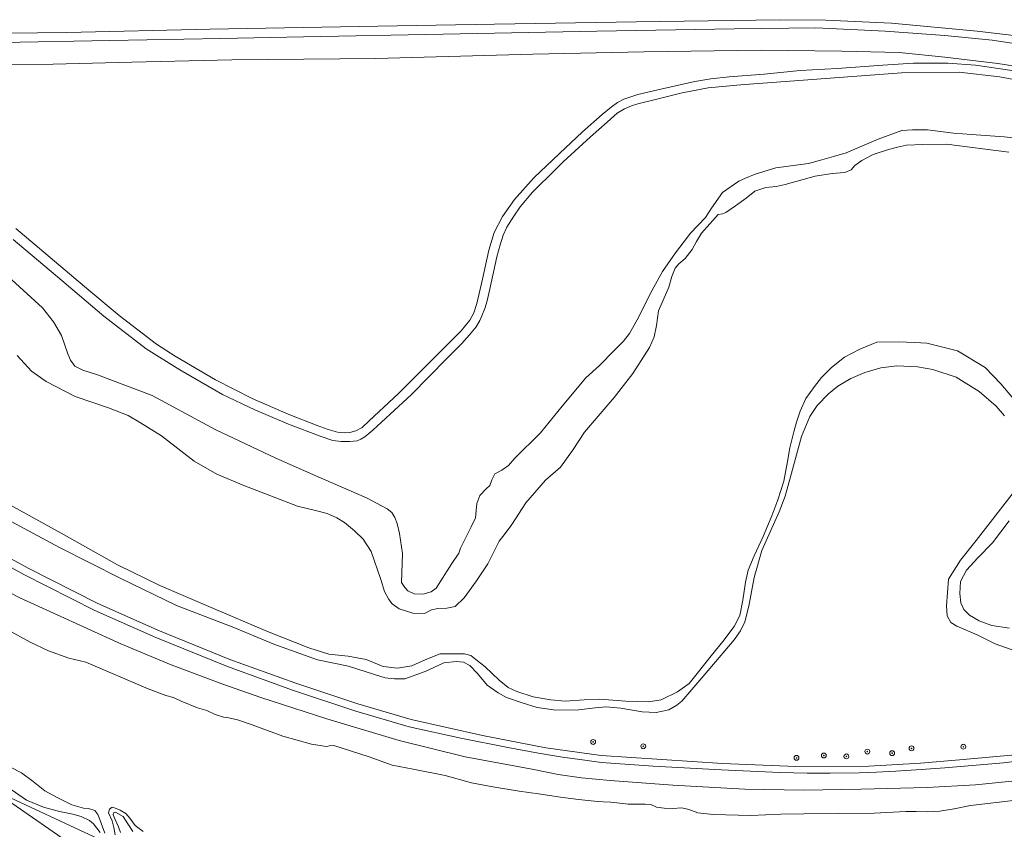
# Model space of a CAD drawing. Header units: metres. Extents: x 152610 to 160096, y 456114 to 462495.
# Tile 652 of 656: x 157077 to 157239, y 462059 to 462192. Entities that reach past the tile are written whole.
import ezdxf

# ---------------------------------------------------------------- set-up
doc = ezdxf.new("R2010")
doc.units = ezdxf.units.M
doc.header["$LTSCALE"] = 0.5
doc.layers.get('0').update_dxf_attribs({"linetype": 'CONTINUOUS'})
for name, color, linetype, lineweight in [('B-PV-GR-BOOM-S', 251, 'CONTINUOUS', 25), ('B-PV-OG-TERREIN_BEGROEID-GV', 251, 'CONTINUOUS', 18), ('B-PV-OG-TERREIN_OEVER-GV', 251, 'CONTINUOUS', 18), ('B-PV-OG-WATER_MEER-GV', 251, 'CONTINUOUS', 18), ('B-PV-OG-WATER_SLOOT-GV', 251, 'CONTINUOUS', 18), ('B-PV-VH-GESLOTENVERHARDING_ASFALT-GV', 251, 'CONTINUOUS', 18), ('B-PV-VH-GESLOTENVERHARDING_BETON-GV', 251, 'CONTINUOUS', 18)]:
    doc.layers.add(name, color=color, linetype=linetype, lineweight=lineweight)
doc.styles.add('NLCS-ISO', font='NLCS-ISO.ttf')

# ---------------------------------------------------------------- blocks, each defined once
blk = doc.blocks.new('SGR-BOOM_GBKN-SO')
at = {"linetype": 'ByBlock', "lineweight": 18}
h = blk.add_hatch(color=0, dxfattribs=at)
h.dxf.hatch_style = 1
edge = h.paths.add_edge_path()
edge.add_arc((0, 0), 0.25, 0, 360)
at = {"color": 0, "linetype": 'ByBlock', "lineweight": 18}
for radius in [2, 0.25]:
    blk.add_circle((0, 0), radius, dxfattribs=at)
at = {"color": 0, "linetype": 'ByBlock', "lineweight": 18, "style": 'NLCS-ISO'}
blk.add_attdef('SOORT', (2.5, 0), '', height=1.5, dxfattribs=at)

msp = doc.modelspace()

# ---------------------------------------------------------------- linework, layer by layer
at = {"layer": 'B-PV-OG-TERREIN_BEGROEID-GV', "flags": 128}
for points in [[(157246.585, 462188.487), (157234.103, 462189.98), (157219.986, 462191.285), (157209.214, 462191.775), (157201.623, 462191.868), (157178.019, 462191.523), (157154.679, 462191.148), (157135.465, 462190.793), (157107.807, 462190.336), (157084.305, 462189.738), (157064.877, 462189.515)], [(157073.637, 462188.117), (157091.382, 462188.433), (157109.648, 462188.775), (157123.217, 462189.038), (157146.216, 462189.51), (157171.477, 462189.957), (157194.183, 462190.378), (157207.537, 462190.51), (157218.949, 462189.981), (157228.747, 462189.272), (157236.562, 462188.509), (157243.17, 462187.509), (157249.959, 462186.197), (157266.847, 462182.144), (157279.195, 462179.229), (157293.116, 462175.88), (157305.503, 462172.722), (157323.432, 462168.041), (157336.954, 462164.408), (157357.313, 462159.03), (157377.856, 462154.039)], [(157369.462, 462152.303), (157365.256, 462153.305), (157357.318, 462155.17), (157350.99, 462156.871), (157333.651, 462161.639), (157319.268, 462165.597), (157306.219, 462169.078), (157286.375, 462173.79), (157275.787, 462176.413), (157262.018, 462179.648), (157251.064, 462182.242), (157244.596, 462183.55), (157237.521, 462184.664), (157228.796, 462185.694), (157221.273, 462186.476), (157211.823, 462186.7), (157198.555, 462186.839), (157179.239, 462186.56), (157160.948, 462186.197), (157135.136, 462185.5), (157111.441, 462185.244), (157094.999, 462184.879), (157082.057, 462184.548), (157070.211, 462184.478)], [(157075.913, 462157.492), (157087.884, 462147.368), (157092.892, 462143.17), (157099.05, 462138.491), (157102.108, 462136.51), (157108.768, 462132.638), (157114.784, 462129.548), (157120.728, 462126.965), (157125.487, 462125.08), (157127.268, 462124.439), (157128.85, 462124.011), (157129.922, 462123.895), (157130.845, 462123.961), (157131.867, 462124.241), (157132.872, 462124.752), (157134.026, 462125.839), (157138.859, 462130.343), (157146.759, 462138.242), (157149.169, 462140.668), (157150.588, 462142.434), (157151.248, 462143.62), (157151.759, 462145.152), (157152.682, 462149.177), (157153.733, 462153.934), (157154.605, 462156.866), (157155.976, 462159.502), (157157.954, 462162.295), (157161.121, 462165.834), (157165.344, 462169.873), (157169.169, 462173.435), (157172.373, 462176.293), (157173.85, 462177.493), (157174.884, 462178.231), (157175.956, 462178.767), (157178.267, 462179.563), (157181.557, 462180.34), (157187.654, 462181.707), (157190.239, 462182.113), (157193.255, 462182.465), (157199.058, 462182.927), (157204.97, 462183.482), (157211.049, 462183.833), (157218.59, 462184.373), (157223.642, 462184.698), (157229.291, 462184.728), (157233.841, 462184.374), (157239.809, 462183.517)], [(157246.03, 462180.918), (157237.785, 462182.491), (157231.12, 462183.247), (157221.652, 462183.102), (157206.246, 462181.996), (157195.148, 462181.152), (157189.847, 462180.652), (157185.568, 462179.808), (157181.144, 462178.761), (157178.234, 462178.005), (157177.197, 462177.708), (157176.067, 462177.218), (157174.827, 462176.479), (157173.184, 462175.026), (157170.451, 462172.583), (157165.97, 462168.463), (157163.475, 462166.038), (157162.113, 462164.689), (157160.907, 462163.469), (157158.911, 462161.086), (157157.855, 462159.53), (157156.704, 462157.715), (157156.079, 462156.396), (157155.566, 462154.816), (157155.025, 462152.843), (157153.858, 462147.322), (157153.441, 462145.614), (157153.067, 462144.339), (157152.582, 462143.12), (157152.235, 462142.372), (157151.637, 462141.356), (157150.57, 462140.012), (157149.294, 462138.599), (157146.797, 462136.097), (157140.944, 462130.163), (157137.488, 462126.942), (157134.658, 462124.348), (157133.317, 462123.247), (157132.637, 462122.839), (157132.084, 462122.577), (157130.851, 462122.451), (157129.424, 462122.441), (157128.08, 462122.645), (157125.953, 462123.324), (157120.766, 462125.344), (157115.195, 462127.655), (157109.924, 462130.22), (157102.883, 462134.246), (157097.333, 462137.731), (157090.385, 462143.106), (157083.468, 462148.966), (157075.463, 462155.696)], [(157073.25, 462150.839), (157080.278, 462144.445), (157082.062, 462142.133), (157083.379, 462139.901), (157084.423, 462136.896), (157084.873, 462135.85), (157085.617, 462134.877), (157086.899, 462134.199), (157089.35, 462133.433), (157098.321, 462130.052), (157108.802, 462124.358), (157118.67, 462119.73), (157125.242, 462116.84), (157133.604, 462113.214), (157137.012, 462111.373), (157137.776, 462110.766), (157138.276, 462109.974), (157138.665, 462109), (157139.045, 462107.334), (157139.5, 462104.033), (157139.37, 462099.257), (157139.901, 462098.455), (157140.42, 462097.888), (157141.458, 462097.413), (157142.84, 462097.355), (157144.231, 462097.704), (157145.033, 462098.357), (157147.654, 462102.418), (157148.798, 462104.118), (157149.08, 462104.891), (157150.769, 462108.309), (157151.557, 462109.927), (157151.625, 462111.116), (157151.754, 462112.254), (157152.269, 462113.607), (157153.303, 462114.677), (157153.911, 462115.217), (157154.214, 462116.142), (157154.729, 462117.15), (157155.845, 462117.772), (157156.941, 462118.517), (157157.995, 462119.698), (157162.231, 462123.906), (157165.807, 462128.254), (157169.717, 462132.918), (157171.937, 462134.997), (157174.38, 462137.462), (157175.9, 462139), (157176.903, 462140.242), (157178.4, 462142.99), (157180.29, 462146.775), (157182.303, 462150.418), (157184.47, 462153.492), (157185.847, 462155.355), (157186.9, 462156.719), (157189.383, 462159.296), (157190.354, 462160.864), (157192.177, 462163.439), (157194.855, 462165.306), (157195.951, 462165.786), (157197.555, 462166.461), (157200.946, 462167.486), (157206.33, 462168.221), (157208.533, 462168.806), (157210.442, 462169.339), (157212.523, 462169.974), (157217.791, 462172.203), (157221.71, 462173.656), (157223.447, 462173.752), (157225.937, 462173.738), (157230.216, 462173.18), (157233.133, 462173.005), (157238.55, 462172.612), (157251.479, 462171.223)], [(157238.587, 462126.713), (157237.211, 462128.285), (157234.431, 462130.676), (157230.655, 462133.023), (157226.78, 462134.334), (157224.279, 462134.745), (157220.885, 462134.919), (157218.213, 462134.567), (157215.604, 462133.828), (157213.289, 462132.837), (157211.169, 462131.561), (157209.607, 462130.317), (157207.783, 462128.362), (157206.568, 462126.591), (157205.165, 462123.274), (157203.352, 462116.663), (157202.481, 462113.474), (157201.532, 462110.882), (157198.677, 462104.504), (157197.378, 462100.066), (157196.495, 462095.359), (157195.872, 462092.766), (157195.154, 462091.291), (157194.122, 462089.825), (157190.114, 462085.1), (157186.815, 462081.293), (157185.486, 462079.717), (157184.691, 462079.099), (157183.356, 462078.323), (157181.247, 462077.897), (157178.938, 462077.977), (157175.47, 462078.563), (157173.059, 462078.783), (157171.249, 462078.648), (157168.551, 462078.32), (157164.736, 462078.249), (157161.687, 462078.688), (157159.216, 462079.444), (157156.652, 462080.362), (157155.248, 462081.101), (157153.457, 462082.366), (157151.877, 462084.303), (157150.603, 462085.59), (157149.565, 462086.177), (157148.366, 462086.286), (157146.304, 462086.026), (157143.269, 462084.637), (157139.919, 462083.409), (157138.192, 462083.404), (157136.687, 462083.603), (157134.928, 462084.127), (157130.636, 462085.519), (157125.523, 462086.532), (157118.332, 462089.125), (157111.761, 462091.852), (157102.352, 462095.485), (157093.033, 462099.953), (157083.062, 462104.998), (157069.274, 462112.411)], [(157240.434, 462087.983), (157237.057, 462089.163), (157234.066, 462090.67), (157230.77, 462092.063), (157229.732, 462092.67), (157229.16, 462093.756), (157229.024, 462095.443), (157229.368, 462099.803), (157231.341, 462102.958), (157233.924, 462106.186), (157239.829, 462113.812)], [(157243.269, 462070.201), (157238.414, 462069.602), (157228.753, 462068.777), (157224.851, 462068.5), (157220.694, 462068.227), (157217.544, 462068.067), (157214.66, 462067.95), (157209.924, 462067.866), (157206.09, 462067.891), (157201.603, 462067.997), (157191.969, 462068.433), (157180.796, 462069.026), (157172.288, 462069.671), (157169.509, 462070.009), (157165.831, 462070.513), (157161.912, 462071.179), (157156.831, 462072.116), (157149.099, 462073.634), (157140.598, 462075.526), (157131.816, 462078.093), (157121.425, 462081.557), (157110.735, 462085.421), (157098.908, 462090.199), (157088.912, 462094.641), (157077.207, 462100.58), (157066.593, 462106.377)], [(157067.284, 462107.417), (157077.899, 462101.62), (157089.27, 462095.839), (157099.266, 462091.397), (157111.092, 462086.618), (157121.781, 462082.753), (157132.172, 462079.29), (157140.954, 462076.723), (157152.694, 462074.11), (157163.089, 462072.054), (157172.195, 462070.813), (157192.19, 462069.487), (157204.239, 462068.992), (157216.289, 462069.046), (157224.791, 462069.514), (157231.193, 462070.089), (157240.347, 462070.904), (157252.297, 462072.795), (157288.82, 462078.662), (157324.242, 462084.436), (157340.056, 462086.779), (157358.161, 462089.617), (157375.886, 462092.317)], [(157064.929, 462102.731), (157076.539, 462096.755), (157093.162, 462089.187), (157101.462, 462085.733), (157109.803, 462082.604), (157116.19, 462080.324), (157127.092, 462076.826), (157138.959, 462073.28), (157149.829, 462070.605), (157161.123, 462068.47), (157165.129, 462067.657), (157169.002, 462067.148), (157173.718, 462066.703), (157183.993, 462065.907), (157195.873, 462065.266), (157205.558, 462065.098), (157214.956, 462065.285), (157225.859, 462065.536), (157233.844, 462065.973), (157240.905, 462066.662)], [(157089.763, 462058.137), (157088.672, 462059.577), (157088.02, 462060.114), (157086.637, 462060.74), (157085.274, 462061.133), (157083.047, 462061.585), (157080.444, 462062.279), (157077.647, 462063.451), (157073.27, 462066.478)], [(157085.44, 462055.89), (157071.78, 462065.31), (157090.41, 462056.672)], [(157095.138, 462058.293), (157094.342, 462059.571), (157093.526, 462060.758), (157092.315, 462061.497), (157091.97, 462061.364), (157091.9, 462061.028), (157092.247, 462060.287), (157092.799, 462059.069), (157093.096, 462058.105)]]:
    msp.add_lwpolyline(points, dxfattribs=at)
at = {"layer": 'B-PV-OG-TERREIN_OEVER-GV', "flags": 128}
for points in [[(157251.479, 462171.223), (157238.55, 462172.612), (157233.133, 462173.005), (157230.216, 462173.18), (157225.937, 462173.738), (157223.447, 462173.752), (157221.71, 462173.656), (157217.791, 462172.203), (157212.523, 462169.974), (157210.442, 462169.339), (157208.533, 462168.806), (157206.33, 462168.221), (157200.946, 462167.486), (157197.555, 462166.461), (157195.951, 462165.786), (157194.855, 462165.306), (157192.177, 462163.439), (157190.354, 462160.864), (157189.383, 462159.296), (157186.9, 462156.719), (157185.847, 462155.355), (157184.47, 462153.492), (157182.303, 462150.418), (157180.29, 462146.775), (157178.4, 462142.99), (157176.903, 462140.242), (157175.9, 462139), (157174.38, 462137.462), (157171.937, 462134.997), (157169.717, 462132.918), (157165.807, 462128.254), (157162.231, 462123.906), (157157.995, 462119.698), (157156.941, 462118.517), (157155.845, 462117.772), (157154.729, 462117.15), (157154.214, 462116.142), (157153.911, 462115.217), (157153.303, 462114.677), (157152.269, 462113.607), (157151.754, 462112.254), (157151.625, 462111.116), (157151.557, 462109.927), (157150.769, 462108.309), (157149.08, 462104.891), (157148.798, 462104.118), (157147.654, 462102.418), (157145.033, 462098.357), (157144.231, 462097.704), (157142.84, 462097.355), (157141.458, 462097.413), (157140.42, 462097.888), (157139.901, 462098.455), (157139.37, 462099.257), (157139.5, 462104.033), (157139.045, 462107.334), (157138.665, 462109), (157138.276, 462109.974), (157137.776, 462110.766), (157137.012, 462111.373), (157133.604, 462113.214), (157125.242, 462116.84), (157118.67, 462119.73), (157108.802, 462124.358), (157098.321, 462130.052), (157089.35, 462133.433), (157086.899, 462134.199), (157085.617, 462134.877), (157084.873, 462135.85), (157084.423, 462136.896), (157083.379, 462139.901), (157082.062, 462142.133), (157080.278, 462144.445), (157073.25, 462150.839)], [(157076.105, 462136.607), (157078.469, 462134.032), (157080.851, 462132.311), (157085.633, 462129.843), (157091.125, 462127.988), (157094.36, 462126.756), (157096.415, 462125.563), (157099.876, 462123.377), (157103.052, 462120.926), (157105.231, 462119.224), (157108.976, 462117.08), (157113.432, 462115.222), (157122.26, 462111.83), (157125.209, 462111.126), (157127.1, 462110.643), (157128.708, 462109.916), (157129.97, 462109.126), (157131.64, 462107.769), (157133.025, 462106.391), (157134.351, 462104.341), (157135.969, 462099.732), (157136.583, 462097.783), (157137.258, 462096.444), (157137.828, 462095.754), (157138.989, 462094.924), (157141.246, 462094.238), (157143.116, 462094.162), (157144.293, 462094.754), (157145.329, 462095.001), (157146.833, 462095.045), (157148.194, 462095.313), (157149.694, 462096.719), (157151.719, 462099.549), (157153.541, 462102.318), (157155.442, 462106.082), (157156.394, 462107.345), (157157.488, 462108.811), (157159.795, 462112.394), (157163.058, 462116.101), (157165.511, 462118.241), (157167.516, 462120.969), (157169.479, 462124.023), (157171.729, 462126.609), (157174.363, 462129.726), (157177.401, 462133.635), (157180.174, 462137.91), (157180.922, 462139.68), (157181.344, 462141.531), (157181.642, 462143.95), (157183.339, 462147.836), (157183.823, 462149.605), (157184.388, 462150.989), (157185.016, 462151.681), (157186.03, 462152.558), (157187.165, 462154.044), (157187.913, 462155.367), (157188.722, 462156.751), (157191.458, 462159.827), (157192.19, 462159.93), (157192.738, 462160.155), (157194.34, 462161.216), (157196.065, 462162.481), (157197.525, 462163.663), (157199.332, 462164.277), (157201.018, 462164.424), (157202.521, 462164.773), (157207.456, 462166.148), (157210.239, 462166.541), (157212.291, 462166.729), (157213.347, 462167.159), (157213.975, 462167.892), (157215.132, 462168.687), (157216.958, 462169.668), (157219.496, 462170.487), (157220.959, 462170.917), (157222.482, 462171.206), (157225.144, 462171.355), (157229.025, 462171.365), (157239.312, 462170.05)], [(157241.253, 462128.08), (157237.971, 462131.954), (157235.424, 462134.63), (157230.844, 462137.361), (157225.817, 462138.629), (157223.862, 462138.738), (157221.106, 462138.857), (157217.59, 462138.791), (157214.78, 462137.637), (157212.284, 462136.33), (157210.126, 462134.634), (157208.496, 462132.992), (157207.297, 462131.517), (157205.916, 462129.518), (157204.974, 462127.471), (157204.341, 462125.669), (157203.898, 462124.042), (157203.262, 462121.423), (157202.854, 462119.182), (157202.285, 462115.941), (157201.273, 462112.841), (157200.279, 462110.242), (157198.902, 462106.816), (157197.398, 462103.654), (157196.388, 462101.298), (157195.966, 462099.326), (157195.519, 462096.353), (157195.025, 462093.84), (157194.107, 462092.033), (157192.264, 462089.573), (157190.336, 462087.174), (157188.026, 462084.307), (157186.693, 462082.653), (157184.778, 462081.275), (157182.095, 462079.963), (157180.011, 462079.616), (157176.267, 462079.725), (157172.003, 462080.079), (157169.426, 462079.943), (157166.293, 462079.764), (157163.91, 462079.933), (157161.023, 462080.433), (157158.355, 462081.353), (157156.935, 462081.963), (157155.403, 462083.179), (157153.121, 462085.368), (157151.594, 462086.603), (157150.759, 462087.231), (157149.722, 462087.534), (157147.039, 462087.506), (157145.739, 462087.523), (157143.363, 462086.582), (157141.049, 462085.56), (157138.693, 462085.148), (157136.335, 462085.467), (157133.547, 462086.598), (157130.559, 462087.139), (157127.408, 462087.476), (157124.093, 462088.504), (157117.298, 462091.21), (157108.041, 462095.129), (157099.557, 462098.765), (157092.618, 462102.161), (157083.846, 462107.118), (157068.563, 462115.492)], [(157069.274, 462112.411), (157083.062, 462104.998), (157093.033, 462099.953), (157102.352, 462095.485), (157111.761, 462091.852), (157118.332, 462089.125), (157125.523, 462086.532), (157130.636, 462085.519), (157134.928, 462084.127), (157136.687, 462083.603), (157138.192, 462083.404), (157139.919, 462083.409), (157143.269, 462084.637), (157146.304, 462086.026), (157148.366, 462086.286), (157149.565, 462086.177), (157150.603, 462085.59), (157151.877, 462084.303), (157153.457, 462082.366), (157155.248, 462081.101), (157156.652, 462080.362), (157159.216, 462079.444), (157161.687, 462078.688), (157164.736, 462078.249), (157168.551, 462078.32), (157171.249, 462078.648), (157173.059, 462078.783), (157175.47, 462078.563), (157178.938, 462077.977), (157181.247, 462077.897), (157183.356, 462078.323), (157184.691, 462079.099), (157185.486, 462079.717), (157186.815, 462081.293), (157190.114, 462085.1), (157194.122, 462089.825), (157195.154, 462091.291), (157195.872, 462092.766), (157196.495, 462095.359), (157197.378, 462100.066), (157198.677, 462104.504), (157201.532, 462110.882), (157202.481, 462113.474), (157203.352, 462116.663), (157205.165, 462123.274), (157206.568, 462126.591), (157207.783, 462128.362), (157209.607, 462130.317), (157211.169, 462131.561), (157213.289, 462132.837), (157215.604, 462133.828), (157218.213, 462134.567), (157220.885, 462134.919), (157224.279, 462134.745), (157226.78, 462134.334), (157230.655, 462133.023), (157234.431, 462130.676), (157237.211, 462128.285), (157238.587, 462126.713)], [(157239.829, 462113.812), (157233.924, 462106.186), (157231.341, 462102.958), (157229.368, 462099.803), (157229.024, 462095.443), (157229.16, 462093.756), (157229.732, 462092.67), (157230.77, 462092.063), (157234.066, 462090.67), (157237.057, 462089.163), (157240.434, 462087.983)], [(157239.395, 462091.739), (157236.496, 462092.166), (157234.397, 462092.933), (157232.83, 462093.884), (157231.909, 462094.829), (157231.418, 462095.925), (157231.231, 462097.428), (157231.328, 462099.441), (157232.319, 462101.313), (157234.183, 462103.33), (157236.595, 462105.775), (157239.37, 462109.419)], [(157240.905, 462066.662), (157233.844, 462065.973), (157225.859, 462065.536), (157214.956, 462065.285), (157205.558, 462065.098), (157195.873, 462065.266), (157183.993, 462065.907), (157173.718, 462066.703), (157169.002, 462067.148), (157165.129, 462067.657), (157161.123, 462068.47), (157149.829, 462070.605), (157138.959, 462073.28), (157127.092, 462076.826), (157116.19, 462080.324), (157109.803, 462082.604), (157101.462, 462085.733), (157093.162, 462089.187), (157076.539, 462096.755), (157064.929, 462102.731)], [(157074.473, 462091.546), (157078.224, 462089.453), (157081.269, 462088.022), (157084.615, 462086.826), (157087.398, 462086.169), (157097.678, 462081.755), (157100.587, 462080.685), (157101.838, 462080.343), (157103.099, 462079.757), (157105.805, 462078.616), (157107.331, 462078.183), (157108.684, 462077.526), (157110.077, 462077.102), (157110.931, 462077.013), (157112.385, 462076.651), (157114.785, 462075.834), (157119.819, 462073.977), (157124.517, 462072.638), (157126.317, 462072.368), (157127.038, 462072.299), (157127.495, 462072.402), (157128.196, 462072.434), (157134.024, 462070.569), (157137.797, 462069.227), (157141.284, 462068.545), (157146.53, 462067.482), (157150.902, 462066.304), (157154.41, 462065.622), (157158.74, 462064.942), (157161.892, 462064.493), (157165.5, 462063.954), (157168.468, 462063.575), (157171.121, 462063.308), (157172.524, 462063.169), (157173.794, 462063.101), (157175.288, 462062.942), (157176.65, 462062.814), (157177.89, 462062.776), (157178.632, 462062.788), (157179.455, 462062.811), (157180.37, 462062.711), (157181.305, 462062.307), (157182.576, 462062.158), (157184.009, 462062.101), (157185.472, 462062.196), (157186.631, 462061.894), (157188.096, 462061.349), (157190.657, 462061.112), (157196.866, 462060.955), (157201.763, 462061.161), (157205.543, 462061.211), (157211.345, 462061.267), (157217.167, 462061.292), (157222.369, 462061.569), (157224.076, 462061.574), (157225.845, 462061.538), (157227.927, 462061.655), (157230.324, 462062.016), (157232.985, 462062.582), (157240.492, 462063.445)], [(157096.832, 462058.28), (157095.519, 462059.262), (157094.622, 462060.479), (157093.99, 462061.23), (157093.053, 462061.827), (157092.148, 462062.211), (157091.721, 462062.291), (157091.285, 462061.955), (157091.154, 462061.365), (157091.727, 462060.035), (157092.024, 462058.949), (157092.231, 462057.72)], [(157093.096, 462058.105), (157092.799, 462059.069), (157092.247, 462060.287), (157091.9, 462061.028), (157091.97, 462061.364), (157092.315, 462061.497), (157093.526, 462060.758), (157094.342, 462059.571), (157095.138, 462058.293)]]:
    msp.add_lwpolyline(points, dxfattribs=at)
at = {"layer": 'B-PV-OG-WATER_MEER-GV', "flags": 128}
for points in [[(157239.312, 462170.05), (157229.025, 462171.365), (157225.144, 462171.355), (157222.482, 462171.206), (157220.959, 462170.917), (157219.496, 462170.487), (157216.958, 462169.668), (157215.132, 462168.687), (157213.975, 462167.892), (157213.347, 462167.159), (157212.291, 462166.729), (157210.239, 462166.541), (157207.456, 462166.148), (157202.521, 462164.773), (157201.018, 462164.424), (157199.332, 462164.277), (157197.525, 462163.663), (157196.065, 462162.481), (157194.34, 462161.216), (157192.738, 462160.155), (157192.19, 462159.93), (157191.458, 462159.827), (157188.722, 462156.751), (157187.913, 462155.367), (157187.165, 462154.044), (157186.03, 462152.558), (157185.016, 462151.681), (157184.388, 462150.989), (157183.823, 462149.605), (157183.339, 462147.836), (157181.642, 462143.95), (157181.344, 462141.531), (157180.922, 462139.68), (157180.174, 462137.91), (157177.401, 462133.635), (157174.363, 462129.726), (157171.729, 462126.609), (157169.479, 462124.023), (157167.516, 462120.969), (157165.511, 462118.241), (157163.058, 462116.101), (157159.795, 462112.394), (157157.488, 462108.811), (157156.394, 462107.345), (157155.442, 462106.082), (157153.541, 462102.318), (157151.719, 462099.549), (157149.694, 462096.719), (157148.194, 462095.313), (157146.833, 462095.045), (157145.329, 462095.001), (157144.293, 462094.754), (157143.116, 462094.162), (157141.246, 462094.238), (157138.989, 462094.924), (157137.828, 462095.754), (157137.258, 462096.444), (157136.583, 462097.783), (157135.969, 462099.732), (157134.351, 462104.341), (157133.025, 462106.391), (157131.64, 462107.769), (157129.97, 462109.126), (157128.708, 462109.916), (157127.1, 462110.643), (157125.209, 462111.126), (157122.26, 462111.83), (157113.432, 462115.222), (157108.976, 462117.08), (157105.231, 462119.224), (157103.052, 462120.926), (157099.876, 462123.377), (157096.415, 462125.563), (157094.36, 462126.756), (157091.125, 462127.988), (157085.633, 462129.843), (157080.851, 462132.311), (157078.469, 462134.032), (157076.105, 462136.607)], [(157068.563, 462115.492), (157083.846, 462107.118), (157092.618, 462102.161), (157099.557, 462098.765), (157108.041, 462095.129), (157117.298, 462091.21), (157124.093, 462088.504), (157127.408, 462087.476), (157130.559, 462087.139), (157133.547, 462086.598), (157136.335, 462085.467), (157138.693, 462085.148), (157141.049, 462085.56), (157143.363, 462086.582), (157145.739, 462087.523), (157147.039, 462087.506), (157149.722, 462087.534), (157150.759, 462087.231), (157151.594, 462086.603), (157153.121, 462085.368), (157155.403, 462083.179), (157156.935, 462081.963), (157158.355, 462081.353), (157161.023, 462080.433), (157163.91, 462079.933), (157166.293, 462079.764), (157169.426, 462079.943), (157172.003, 462080.079), (157176.267, 462079.725), (157180.011, 462079.616), (157182.095, 462079.963), (157184.778, 462081.275), (157186.693, 462082.653), (157188.026, 462084.307), (157190.336, 462087.174), (157192.264, 462089.573), (157194.107, 462092.033), (157195.025, 462093.84), (157195.519, 462096.353), (157195.966, 462099.326), (157196.388, 462101.298), (157197.398, 462103.654), (157198.902, 462106.816), (157200.279, 462110.242), (157201.273, 462112.841), (157202.285, 462115.941), (157202.854, 462119.182), (157203.262, 462121.423), (157203.898, 462124.042), (157204.341, 462125.669), (157204.974, 462127.471), (157205.916, 462129.518), (157207.297, 462131.517), (157208.496, 462132.992), (157210.126, 462134.634), (157212.284, 462136.33), (157214.78, 462137.637), (157217.59, 462138.791), (157221.106, 462138.857), (157223.862, 462138.738), (157225.817, 462138.629), (157230.844, 462137.361), (157235.424, 462134.63), (157237.971, 462131.954), (157241.253, 462128.08)], [(157239.37, 462109.419), (157236.595, 462105.775), (157234.183, 462103.33), (157232.319, 462101.313), (157231.328, 462099.441), (157231.231, 462097.428), (157231.418, 462095.925), (157231.909, 462094.829), (157232.83, 462093.884), (157234.397, 462092.933), (157236.496, 462092.166), (157239.395, 462091.739)]]:
    msp.add_lwpolyline(points, dxfattribs=at)
at = {"layer": 'B-PV-OG-WATER_SLOOT-GV', "flags": 128}
for points in [[(157240.492, 462063.445), (157232.985, 462062.582), (157230.324, 462062.016), (157227.927, 462061.655), (157225.845, 462061.538), (157224.076, 462061.574), (157222.369, 462061.569), (157217.167, 462061.292), (157211.345, 462061.267), (157205.543, 462061.211), (157201.763, 462061.161), (157196.866, 462060.955), (157190.657, 462061.112), (157188.096, 462061.349), (157186.631, 462061.894), (157185.472, 462062.196), (157184.009, 462062.101), (157182.576, 462062.158), (157181.305, 462062.307), (157180.37, 462062.711), (157179.455, 462062.811), (157178.632, 462062.788), (157177.89, 462062.776), (157176.65, 462062.814), (157175.288, 462062.942), (157173.794, 462063.101), (157172.524, 462063.169), (157171.121, 462063.308), (157168.468, 462063.575), (157165.5, 462063.954), (157161.892, 462064.493), (157158.74, 462064.942), (157154.41, 462065.622), (157150.902, 462066.304), (157146.53, 462067.482), (157141.284, 462068.545), (157137.797, 462069.227), (157134.024, 462070.569), (157128.196, 462072.434), (157127.495, 462072.402), (157127.038, 462072.299), (157126.317, 462072.368), (157124.517, 462072.638), (157119.819, 462073.977), (157114.785, 462075.834), (157112.385, 462076.651), (157110.931, 462077.013), (157110.077, 462077.102), (157108.684, 462077.526), (157107.331, 462078.183), (157105.805, 462078.616), (157103.099, 462079.757), (157101.838, 462080.343), (157100.587, 462080.685), (157097.678, 462081.755), (157087.398, 462086.169), (157084.615, 462086.826), (157081.269, 462088.022), (157078.224, 462089.453), (157074.473, 462091.546)], [(157074.999, 462068.894), (157076.8, 462067.953), (157078.734, 462066.505), (157080.658, 462065.006), (157082.663, 462063.883), (157085.115, 462062.701), (157087.047, 462062.126), (157087.85, 462062.078), (157088.877, 462061.775), (157089.377, 462061.086), (157089.694, 462060.284), (157090.134, 462059.045), (157090.553, 462058.041)], [(157092.231, 462057.72), (157092.024, 462058.949), (157091.727, 462060.035), (157091.154, 462061.365), (157091.285, 462061.955), (157091.721, 462062.291), (157092.148, 462062.211), (157093.053, 462061.827), (157093.99, 462061.23), (157094.622, 462060.479), (157095.519, 462059.262), (157096.832, 462058.28)]]:
    msp.add_lwpolyline(points, dxfattribs=at)
at = {"layer": 'B-PV-VH-GESLOTENVERHARDING_ASFALT-GV', "flags": 128}
for points in [[(157377.856, 462154.039), (157357.313, 462159.03), (157336.954, 462164.408), (157323.432, 462168.041), (157305.503, 462172.722), (157293.116, 462175.88), (157279.195, 462179.229), (157266.847, 462182.144), (157249.959, 462186.197), (157243.17, 462187.509), (157236.562, 462188.509), (157228.747, 462189.272), (157218.949, 462189.981), (157207.537, 462190.51), (157194.183, 462190.378), (157171.477, 462189.957), (157146.216, 462189.51), (157123.217, 462189.038), (157109.648, 462188.775), (157091.382, 462188.433), (157073.637, 462188.117)], [(157070.211, 462184.478), (157082.057, 462184.548), (157094.999, 462184.879), (157111.441, 462185.244), (157135.136, 462185.5), (157160.948, 462186.197), (157179.239, 462186.56), (157198.555, 462186.839), (157211.823, 462186.7), (157221.273, 462186.476), (157228.796, 462185.694), (157237.521, 462184.664), (157244.596, 462183.55), (157251.064, 462182.242), (157262.018, 462179.648), (157275.787, 462176.413), (157286.375, 462173.79), (157306.219, 462169.078), (157319.268, 462165.597), (157333.651, 462161.639), (157350.99, 462156.871), (157357.318, 462155.17), (157365.256, 462153.305), (157369.462, 462152.303)], [(157239.809, 462183.517), (157233.841, 462184.374), (157229.291, 462184.728), (157223.642, 462184.698), (157218.59, 462184.373), (157211.049, 462183.833), (157204.97, 462183.482), (157199.058, 462182.927), (157193.255, 462182.465), (157190.239, 462182.113), (157187.654, 462181.707), (157181.557, 462180.34), (157178.267, 462179.563), (157175.956, 462178.767), (157174.884, 462178.231), (157173.85, 462177.493), (157172.373, 462176.293), (157169.169, 462173.435), (157165.344, 462169.873), (157161.121, 462165.834), (157157.954, 462162.295), (157155.976, 462159.502), (157154.605, 462156.866), (157153.733, 462153.934), (157152.682, 462149.177), (157151.759, 462145.152), (157151.248, 462143.62), (157150.588, 462142.434), (157149.169, 462140.668), (157146.759, 462138.242), (157138.859, 462130.343), (157134.026, 462125.839), (157132.872, 462124.752), (157131.867, 462124.241), (157130.845, 462123.961), (157129.922, 462123.895), (157128.85, 462124.011), (157127.268, 462124.439), (157125.487, 462125.08), (157120.728, 462126.965), (157114.784, 462129.548), (157108.768, 462132.638), (157102.108, 462136.51), (157099.05, 462138.491), (157092.892, 462143.17), (157087.884, 462147.368), (157075.913, 462157.492)], [(157075.463, 462155.696), (157083.468, 462148.966), (157090.385, 462143.106), (157097.333, 462137.731), (157102.883, 462134.246), (157109.924, 462130.22), (157115.195, 462127.655), (157120.766, 462125.344), (157125.953, 462123.324), (157128.08, 462122.645), (157129.424, 462122.441), (157130.851, 462122.451), (157132.084, 462122.577), (157132.637, 462122.839), (157133.317, 462123.247), (157134.658, 462124.348), (157137.488, 462126.942), (157140.944, 462130.163), (157146.797, 462136.097), (157149.294, 462138.599), (157150.57, 462140.012), (157151.637, 462141.356), (157152.235, 462142.372), (157152.582, 462143.12), (157153.067, 462144.339), (157153.441, 462145.614), (157153.858, 462147.322), (157155.025, 462152.843), (157155.566, 462154.816), (157156.079, 462156.396), (157156.704, 462157.715), (157157.855, 462159.53), (157158.911, 462161.086), (157160.907, 462163.469), (157162.113, 462164.689), (157163.475, 462166.038), (157165.97, 462168.463), (157170.451, 462172.583), (157173.184, 462175.026), (157174.827, 462176.479), (157176.067, 462177.218), (157177.197, 462177.708), (157178.234, 462178.005), (157181.144, 462178.761), (157185.568, 462179.808), (157189.847, 462180.652), (157195.148, 462181.152), (157206.246, 462181.996), (157221.652, 462183.102), (157231.12, 462183.247), (157237.785, 462182.491), (157246.03, 462180.918)]]:
    msp.add_lwpolyline(points, dxfattribs=at)
at = {"layer": 'B-PV-VH-GESLOTENVERHARDING_BETON-GV', "flags": 128}
for points in [[(157066.593, 462106.377), (157077.207, 462100.58), (157088.912, 462094.641), (157098.908, 462090.199), (157110.735, 462085.421), (157121.425, 462081.557), (157131.816, 462078.093), (157140.598, 462075.526), (157149.099, 462073.634), (157156.831, 462072.116), (157161.912, 462071.179), (157165.831, 462070.513), (157169.509, 462070.009), (157172.288, 462069.671), (157180.796, 462069.026), (157191.969, 462068.433), (157201.603, 462067.997), (157206.09, 462067.891), (157209.924, 462067.866), (157214.66, 462067.95), (157217.544, 462068.067), (157220.694, 462068.227), (157224.851, 462068.5), (157228.753, 462068.777), (157238.414, 462069.602), (157243.269, 462070.201)], [(157375.886, 462092.317), (157358.161, 462089.617), (157340.056, 462086.779), (157324.242, 462084.436), (157288.82, 462078.662), (157252.297, 462072.795), (157240.347, 462070.904), (157231.193, 462070.089), (157224.791, 462069.514), (157216.289, 462069.046), (157204.239, 462068.992), (157192.19, 462069.487), (157172.195, 462070.813), (157163.089, 462072.054), (157152.694, 462074.11), (157140.954, 462076.723), (157132.172, 462079.29), (157121.781, 462082.753), (157111.092, 462086.618), (157099.266, 462091.397), (157089.27, 462095.839), (157077.899, 462101.62), (157067.284, 462107.417)]]:
    msp.add_lwpolyline(points, dxfattribs=at)

# ---------------------------------------------------------------- block references
at = {"layer": 'B-PV-GR-BOOM-S', "xscale": 0.2, "yscale": 0.2, "zscale": 0.2}
for p in [(157170.896, 462073.032), (157179.142, 462072.323), (157223.288, 462071.973), (157231.817, 462072.243), (157204.369, 462070.405), (157208.867, 462070.802), (157212.573, 462070.65), (157216.012, 462071.444), (157220.113, 462071.18)]:
    msp.add_blockref('SGR-BOOM_GBKN-SO', p, dxfattribs=at)

doc.saveas('drawing.dxf')
